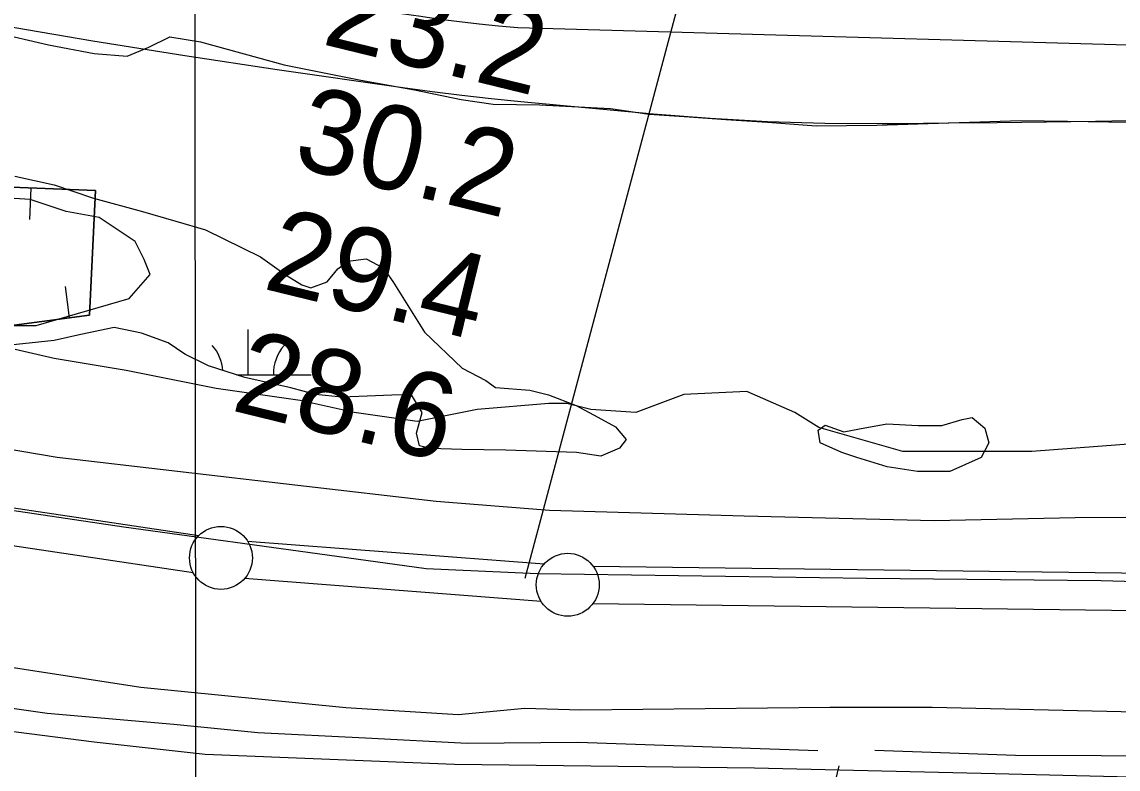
# Model space of a CAD drawing. Extents: x 3297772 to 3335630, y 634068 to 659439.
# Drawn here: x 3322784 to 3323655, y 644719 to 645313 of the extents above; entities that cross this region are included whole.
import ezdxf

# ---------------------------------------------------------------- set-up
doc = ezdxf.new("R2010")
doc.units = 0
for name, color, linetype in [('V-BORW-LINE', 7, 'Continuous'), ('V-FLOD-BASE', 7, 'Continuous'), ('V-GRID-MAJR', 7, 'Continuous'), ('V-LEVE-TOET', 7, 'Continuous'), ('V-RIVR-RANG', 7, 'Continuous'), ('V-ROAD-CNTR', 7, 'Continuous'), ('V-SITE-VEGE', 7, 'Continuous'), ('V-SURV-LINE', 7, 'Continuous'), ('V-TOPO-MAJR', 7, 'Continuous'), ('V-TOPO-MINR', 7, 'Continuous'), ('V-TOPO-SHOR', 7, 'Continuous'), ('V-WETL-SWMP', 7, 'Continuous')]:
    doc.layers.add(name, color=color, linetype=linetype)

msp = doc.modelspace()

# ---------------------------------------------------------------- linework, layer by layer
at = {"layer": 'V-BORW-LINE'}
for p, q in [((3322790.82, 645181.18), (3322789.83, 645156.2)), ((3322821.74, 645078.03), (3322818.44, 645102.82))]:
    msp.add_line(p, q, dxfattribs=at)
for points in [[(3322243.58, 645125.9), (3322234.25, 645148.09), (3322238.75, 645189.38), (3322262.75, 645240.87), (3322313.74, 645271.32), (3322369.43, 645270.49), (3322480.68, 645239.89), (3322600.27, 645199.5), (3322739.59, 645183.18), (3322775.48, 645181.79), (3322842.37, 645179.12), (3322837.5, 645080.14), (3322719.55, 645064.41), (3322398.44, 645109.92), (3322318.07, 645118.36), (3322243.58, 645125.9)], [(3322309.31, 645119.24), (3322318.07, 645118.36), (3322398.44, 645109.92), (3322719.55, 645064.41), (3322837.5, 645080.14), (3322842.37, 645179.12), (3322775.48, 645181.79), (3322739.59, 645183.18), (3322600.27, 645199.5), (3322480.68, 645239.89), (3322369.43, 645270.49), (3322351.58, 645270.76)]]:
    msp.add_lwpolyline(points, dxfattribs=at)
at = {"layer": 'V-FLOD-BASE'}
msp.add_lwpolyline([(3325761.93, 644898.77), (3325573.92, 644897.45), (3325384.32, 644896.9), (3325239.78, 644892.72), (3324974.43, 644880.57), (3324804.61, 644876.21), (3324497.39, 644863.78), (3324337.83, 644860.28), (3324006.02, 644861.89), (3323845.64, 644863.12), (3323641.78, 644868.8), (3323455.33, 644870.64), (3323193.81, 644874.32), (3323105.31, 644878.44), (3323034.14, 644888.2), (3322864.91, 644911.5), (3322754.2, 644928.1), (3322668.79, 644940.92), (3322377.75, 644985.48), (3322237.79, 645003.45), (3322063.04, 645027.5), (3321924.28, 645047.73)], dxfattribs=at)
at = {"layer": 'V-GRID-MAJR'}
msp.add_spline([(3322928.26, 639467.96), (3322924.73, 642495.56), (3322917.68, 648556.9), (3322910.63, 654618.27), (3322907.1, 657652.02)], degree=3, dxfattribs=at)
at = {"layer": 'V-LEVE-TOET'}
for points in [[(3324581.64, 644930.44), (3324483.69, 644928.17), (3324329.71, 644918.39), (3324201.72, 644920.65), (3324068.98, 644922.87), (3324004.24, 644917.67), (3323914.15, 644921.78), (3323803.55, 644921.79), (3323701.66, 644919.49), (3323621.08, 644918.92), (3323508.92, 644916.55), (3323358, 644920.22), (3323203.13, 644924.66), (3323113.02, 644931.92), (3323003.12, 644944.58), (3322811.78, 644966.93), (3322624.33, 644998.78)], [(3322603.23, 644826.7), (3322878.45, 644784.41), (3323041.31, 644768.18), (3323130.62, 644762.49), (3323183.51, 644767.6), (3323227.76, 644766.33), (3323426.03, 644768.52), (3323507.4, 644768.31), (3323669.38, 644764.71), (3323787.88, 644763.97), (3323968.02, 644761.29), (3324097.62, 644755.88), (3324309.39, 644748.69), (3324441.35, 644744.09), (3324635.65, 644750.2), (3324757.28, 644754.22), (3324961.87, 644758.03), (3325095.35, 644761.35), (3325329.15, 644766.95), (3325395.52, 644765.84), (3325468.22, 644762.4), (3325716.26, 644764.94), (3325803.16, 644766.34)]]:
    msp.add_lwpolyline(points, dxfattribs=at)
at = {"layer": 'V-RIVR-RANG'}
msp.add_line((3323183.98, 644870.96), (3323482.9, 645991.79), dxfattribs=at)
at = {"layer": 'V-ROAD-CNTR'}
for points in [[(3322673.57, 644762.42), (3322841.33, 644740.94), (3322929.4, 644731.07), (3323127.8, 644723.24), (3323366.09, 644720.28), (3323557.54, 644715.63), (3323848.18, 644708.47), (3324191.49, 644700.9), (3324446.61, 644703.99), (3324826.05, 644709.77), (3325223.41, 644710.65), (3325736.13, 644715.28), (3326147.09, 644721.96)], [(3323433.31, 644721.78), (3323407.79, 644615.23), (3323285.64, 644247.09), (3323174.48, 643892.76), (3323131.8, 643758.35)]]:
    msp.add_lwpolyline(points, dxfattribs=at)
at = {"layer": 'V-SITE-VEGE'}
for points in [[(3322761.44, 645305.05), (3322804.96, 645295.09), (3322841.35, 645288.23), (3322867.44, 645286.05), (3322884.77, 645293.28), (3322901.3, 645301.3), (3322925.81, 645297.52), (3322992.31, 645279.03), (3323053.22, 645266.82), (3323095.94, 645259.22), (3323133.12, 645251.58), (3323158.43, 645247.81), (3323195.56, 645247.28), (3323251.67, 645244.52), (3323282.51, 645240), (3323314.13, 645237.85), (3323343.37, 645235.69), (3323376.57, 645233.55), (3323415.3, 645230.67), (3323463.49, 645231.01), (3323578.01, 645234.98), (3323615.14, 645234.45), (3323713.9, 645232.77)], [(3322764.16, 645071.87), (3322795.16, 645071.87), (3322869.06, 645093.34), (3322885.75, 645112.42), (3322880.98, 645124.34), (3322873.82, 645138.66), (3322845.22, 645157.74), (3322818.99, 645162.51), (3322790.39, 645172.05), (3322752.24, 645174.44)], [(3323743.97, 644983.62), (3323586.63, 644971.69), (3323558.02, 644971.69), (3323524.65, 644971.69), (3323484.12, 644971.69), (3323417.37, 644990.77), (3323398.3, 645002.7), (3323360.16, 645019.4), (3323310.09, 645017.01), (3323271.95, 645002.7), (3323236.19, 645005.09), (3323217.12, 645009.86), (3323202.81, 645009.86), (3323145.6, 645005.09), (3323097.92, 644995.54), (3323047.85, 645002.7), (3323004.94, 645012.24), (3322938.19, 645021.78), (3322866.67, 645036.09), (3322809.46, 645045.63), (3322778.46, 645052.79)]]:
    msp.add_lwpolyline(points, dxfattribs=at)
at = {"layer": 'V-SURV-LINE'}
for points in [[(3321595.7, 645103.29), (3322924.49, 644904.9)], [(3322920.08, 644875.23), (3321591.28, 645073.62)], [(3322963.12, 644900.52), (3323198.96, 644882.26)], [(3323237.89, 644880.5), (3324372.16, 644866.11)], [(3323196.65, 644852.35), (3322960.81, 644870.61)], [(3324371.77, 644836.11), (3323237.5, 644850.51)]]:
    msp.add_lwpolyline(points, dxfattribs=at)
for centre in [(3322942.05, 644887.11), (3323217.72, 644865.76)]:
    msp.add_circle(centre, 25, dxfattribs=at)
at = {"layer": 'V-TOPO-MAJR'}
msp.add_lwpolyline([(3322767.28, 645310.65), (3322840.29, 645298.08), (3322913.46, 645286.44), (3322986.73, 645275.41), (3323086.63, 645261.03), (3323110.05, 645257.84), (3323133.5, 645254.89), (3323156.99, 645252.29), (3323180.5, 645249.94), (3323285.58, 645240.21), (3323331.07, 645236.69), (3323376.6, 645234.07), (3323422.19, 645232.82), (3323467.82, 645232.48), (3323480.99, 645232.58), (3323520.06, 645232.92), (3323559.14, 645233.33), (3323598.21, 645233.84), (3323637.28, 645234.42), (3323676.36, 645235)], dxfattribs=at)
at = {"layer": 'V-TOPO-MINR'}
msp.add_lwpolyline([(3322753.02, 645361.41), (3322930.82, 645340.73), (3322956.65, 645337.62), (3322982.46, 645334.37), (3323008.24, 645330.91), (3323034, 645327.3), (3323054.68, 645324.33), (3323070.09, 645322.11), (3323085.5, 645319.9), (3323100.91, 645317.71), (3323116.32, 645315.52), (3323131.75, 645313.48), (3323147.2, 645311.63), (3323162.69, 645310.05), (3323178.19, 645308.67), (3323812.3, 645290.87)], dxfattribs=at)
at = {"layer": 'V-TOPO-SHOR'}
for points in [[(3322608.84, 644791.6), (3322803.96, 644763.67), (3322904.65, 644754.87), (3322971.26, 644748.21), (3323056.86, 644744.06), (3323137.71, 644739.87), (3323225.66, 644740.49), (3323416.67, 644733.92)], [(3323461.83, 644734.24), (3323573.58, 644730.27), (3323709.87, 644729.65), (3323939.69, 644724.93), (3324098.98, 644720.51), (3324270.93, 644720.14), (3324404.05, 644720.29), (3324574.38, 644723.87), (3324747.09, 644727.46), (3324925.36, 644728.72), (3325163.07, 644729.61), (3325355.58, 644733.34), (3325490.29, 644732.71), (3325774.16, 644736.56)]]:
    msp.add_lwpolyline(points, dxfattribs=at)
at = {"layer": 'V-WETL-SWMP'}
for p, q in [((3322963.7, 645032.59), (3322963.7, 645068.59)), ((3322954.6, 645032.59), (3323013.7, 645032.59))]:
    msp.add_line(p, q, dxfattribs=at)
msp.add_lwpolyline([(3322778.29, 645190.54), (3322809.49, 645183.75), (3322840.73, 645173.07), (3322879.75, 645162.44), (3322906.29, 645154.84), (3322929.7, 645147.99), (3322973.48, 645126.49), (3322993.83, 645111.83), (3323006.35, 645104.13), (3323013.38, 645101.84), (3323026.59, 645106.61), (3323035.08, 645116.8), (3323042.83, 645123.08), (3323057.62, 645124.75), (3323070.91, 645117.83), (3323078.77, 645106.98), (3323103.99, 645066.65), (3323133.79, 645038.04), (3323152.56, 645028.05), (3323160.38, 645022.65), (3323187.66, 645020.5), (3323202.49, 645016.71), (3323224.36, 645008.3), (3323241.56, 644999.07), (3323255.64, 644991.38), (3323264.28, 644981.32), (3323258.87, 644974.27), (3323244.12, 644967.93), (3323224.62, 644970.91), (3323168.52, 644972.85), (3323133.47, 644973.38), (3323108.54, 644973.99), (3323099.95, 644976.26), (3323097.54, 644986.37), (3323102.1, 645002.76), (3323093.43, 645016.72), (3323077.85, 645016.61), (3323058.39, 645015.7), (3323038.14, 645014.78), (3323017.09, 645016.96), (3322997.58, 645022.28), (3322960.91, 645030.59), (3322932.03, 645039.73), (3322913.27, 645048.95), (3322899.96, 645058.2), (3322878.87, 645065.84), (3322857.03, 645070.36), (3322830.58, 645064.72), (3322809.59, 645059.9), (3322784.68, 645057.39), (3322753.54, 645054.05)], dxfattribs=at)
msp.add_lwpolyline([(3323546.36, 644966.95), (3323521.51, 644955.87), (3323495.81, 644955.69), (3323471.64, 644959.41), (3323447.43, 644967.03), (3323435.72, 644970.84), (3323418.53, 644978.51), (3323416.9, 644988.63), (3323422.33, 644992.56), (3323437.17, 644987.21), (3323449.61, 644989.64), (3323471.39, 644993.69), (3323496.33, 644992.3), (3323515.02, 644992.44), (3323531.35, 644997.22), (3323539.13, 644998.84), (3323549.31, 644990.34), (3323552.51, 644978.68)], close=True, dxfattribs=at)
for centre, start, end in [((3322908.46, 645033.06), 4.90344, 40.77184), ((3323018.95, 645033.06), 139.22818, 180.77184)]:
    msp.add_arc(centre, 35.25, start, end, dxfattribs=at)

# ---------------------------------------------------------------- texts
at = {"layer": 'V-RIVR-RANG'}
for s, p in [('23.2', (3323021.26, 645295.84)), ('30.2', (3322997.8, 645198.63)), ('29.4', (3322974.34, 645101.42)), ('28.6', (3322949.09, 645004.65))]:
    msp.add_text(s, height=67, rotation=346.28833, dxfattribs=at).set_placement(p)

doc.saveas('drawing.dxf')
